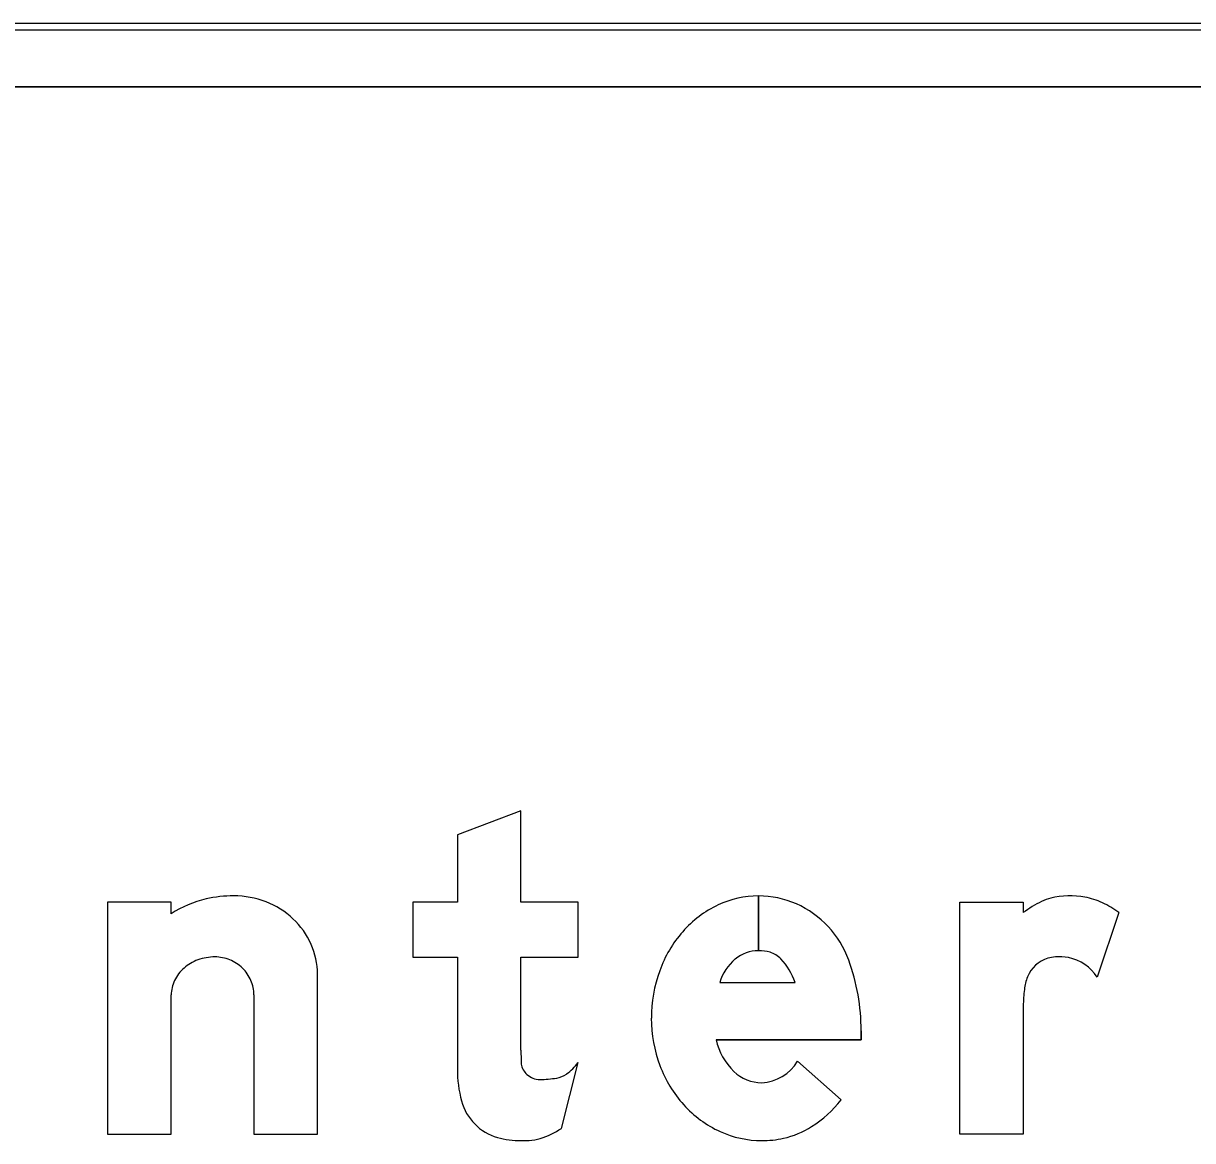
# Model space of a CAD drawing. Extents: x 1806251 to 1809821, y 414895 to 422886.
# Drawn here: x 1809677.8196 to 1809678.1873, y 415222.3291 to 415222.6806 of the extents above; entities that cross this region are included whole.
import ezdxf

# ---------------------------------------------------------------- set-up
doc = ezdxf.new("R2010")
doc.units = 0
for name, color, linetype in [('GSBWFILL', 7, 'Continuous'), ('GSCOLORFILL', 7, 'Continuous'), ('GSOUTLINE', 7, 'Continuous')]:
    doc.layers.add(name, color=color, linetype=linetype)

msp = doc.modelspace()

# ---------------------------------------------------------------- linework, layer by layer
at = {"layer": 'GSBWFILL'}
for p, q in [((1809678.47509, 415222.68057), (1809676.71509, 415222.68057)), ((1809676.71509, 415222.66057), (1809678.47509, 415222.66057)), ((1809678.0508, 415222.40607), (1809678.0508, 415222.38882)), ((1809678.0508, 415222.38882), (1809678.0508, 415222.40607)), ((1809678.16409, 415222.40081), (1809678.15731, 415222.38047)), ((1809678.0386, 415222.3788), (1809678.06229, 415222.3788)), ((1809677.89209, 415222.37493), (1809677.89209, 415222.33107)), ((1809677.98883, 415222.33293), (1809677.99409, 415222.35363)), ((1809678.06308, 415222.35403), (1809678.07677, 415222.34191))]:
    msp.add_line(p, q, dxfattribs=at)
for points in [[(1809677.97609, 415222.35757), (1809677.97609, 415222.38682), (1809677.99409, 415222.38682), (1809677.99409, 415222.40407), (1809677.97609, 415222.40407), (1809677.97609, 415222.43282), (1809677.95609, 415222.42524), (1809677.95609, 415222.40407), (1809677.94209, 415222.40407), (1809677.94209, 415222.38682), (1809677.95609, 415222.38682), (1809677.95609, 415222.35153)], [(1809677.86609, 415222.40046), (1809677.86609, 415222.40407), (1809677.84609, 415222.40407), (1809677.84609, 415222.33107), (1809677.86609, 415222.33107), (1809677.86609, 415222.37493)], [(1809678.13409, 415222.37143), (1809678.13409, 415222.33107), (1809678.11409, 415222.33107), (1809678.11409, 415222.40407), (1809678.13409, 415222.40407), (1809678.13409, 415222.40081)], [(1809677.89209, 415222.33107), (1809677.91209, 415222.33107), (1809677.91209, 415222.38151)], [(1809678.08309, 415222.36365), (1809678.08309, 415222.3608), (1809678.03745, 415222.3608)]]:
    msp.add_lwpolyline(points, dxfattribs=at)
for centre, major_axis, ratio, start_param, end_param in [((1809677.88544, 415222.37009), (0, 0.03601), 0.999998, 0.235088, 0.567132), ((1809677.88578, 415222.36607), (0, 0.04), 0.999998, 0, 0.219986), ((1809677.88578, 415222.37792), (0, 0.02816), 0.999998, 5.914285, 6.283185), ((1809678.0508, 415222.37645), (0, 0.02962), 0.999998, 0, 0.44196), ((1809678.0508, 415222.37645), (0, 0.02962), 0.999998, 5.868518, 6.283016), ((1809678.1463, 415222.39076), (0, 0.015), 0.999997, 0.24142, 0.443663), ((1809678.14887, 415222.38033), (0, 0.02575), 0.999997, 6.103268, 6.524606), ((1809678.14945, 415222.38352), (0, 0.0225), 0.999997, 5.846069, 6.103268), ((1809677.88646, 415222.37967), (0, 0.02628), 0.999998, 5.532258, 5.914285), ((1809678.05283, 415222.37215), (0, 0.03438), 0.999998, 0.44196, 0.851746), ((1809678.05004, 415222.37528), (0, 0.031), 0.999998, 5.061282, 5.861635), ((1809678.15419, 415222.37416), (0, 0.03338), 0.999997, 0.443663, 0.646229), ((1809678.14716, 415222.3786), (0, 0.02793), 0.999997, 5.631644, 5.846069), ((1809677.8875, 415222.38079), (0, 0.02474), 0.999998, 5.130076, 5.532258), ((1809678.056, 415222.36938), (0, 0.03859), 0.999998, 0.851746, 1.222943), ((1809677.88913, 415222.38151), (0, 0.02296), 0.999998, 4.712389, 5.130076), ((1809677.87981, 415222.37112), (0, 0.01574), 0.999998, 0, 0.345704), ((1809677.87981, 415222.37423), (0, 0.01263), 0.999998, 5.900624, 6.283185), ((1809678.05363, 415222.37423), (0, 0.01571), 0.999998, 0.703138, 1.275447), ((1809678.0508, 415222.37723), (0, 0.01159), 0.999998, 0, 0.684319), ((1809678.0508, 415222.37538), (0, 0.01344), 0.999998, 6.008019, 6.282813), ((1809678.05241, 415222.3811), (0, 0.0075), 0.999998, 5.468651, 6.008019), ((1809678.04347, 415222.37266), (0, 0.01979), 0.999998, 5.027692, 5.468651), ((1809678.14471, 415222.37687), (0, 0.01), 0.999997, 0.293855, 1.188904), ((1809678.14491, 415222.37623), (0, 0.01068), 0.999997, 0.067293, 0.293855), ((1809678.14527, 415222.37092), (0, 0.016), 0.999997, 6.094384, 6.350479), ((1809678.14569, 415222.37312), (0, 0.01376), 0.999997, 5.27661, 6.094384), ((1809677.87811, 415222.37417), (0, 0.01219), 0.999998, 0.715718, 1.126231), ((1809677.87914, 415222.37298), (0, 0.01376), 0.999998, 0.345704, 0.715718), ((1809677.87995, 415222.37457), (0, 0.01226), 0.999998, 5.51227, 5.900624), ((1809677.88016, 415222.37479), (0, 0.01196), 0.999998, 5.115435, 5.51227), ((1809678.06098, 415222.36757), (0, 0.04388), 0.999998, 1.222943, 1.570796), ((1809678.01809, 415222.36365), (0, 0.065), 0.999998, 4.712389, 5.061282), ((1809677.87651, 415222.37493), (0, 0.01042), 0.999998, 1.126231, 1.570796), ((1809677.8805, 415222.37493), (0, 0.0116), 0.999998, 4.712389, 5.115435), ((1809678.14992, 415222.37478), (0, 0.01561), 0.999997, 1.188904, 1.450084), ((1809678.17648, 415222.37139), (0, 0.04239), 0.999997, 1.445958, 1.569673), ((1809678.05966, 415222.36757), (0, 0.04257), 0.999998, 1.570796, 1.928626), ((1809678.05667, 415222.36504), (0, 0.01968), 0.999998, 1.788032, 2.378697), ((1809678.10129, 415222.35757), (0, 0.1252), 0.999997, 1.570796, 1.606005), ((1809677.98184, 415222.35414), (0, 0.00575), 0.999997, 1.74085, 2.407828), ((1809677.98093, 415222.36345), (0, 0.01642), 0.999997, 3.756278, 4.071638), ((1809678.05087, 415222.36157), (0, 0.01435), 0.999998, 3.209537, 4.158837), ((1809677.9949, 415222.35153), (0, 0.03881), 0.999997, 1.570796, 1.830698), ((1809677.98202, 415222.35434), (0, 0.00602), 0.999997, 2.407828, 3.141593), ((1809677.98607, 415222.35616), (0, 0.0075), 0.999997, 3.310762, 3.756278), ((1809678.05585, 415222.36615), (0, 0.0385), 0.999998, 1.928626, 2.305123), ((1809678.05202, 415222.36027), (0, 0.01301), 0.999998, 2.383204, 3.128268), ((1809677.98202, 415222.3799), (0, 0.03158), 0.999997, 3.141593, 3.310762), ((1809678.04746, 415222.36487), (0, 0.03724), 0.999998, 3.710413, 4.047817), ((1809677.9731, 415222.34573), (0, 0.01625), 0.999997, 1.830698, 2.869526), ((1809678.05341, 415222.36395), (0, 0.03522), 0.999998, 2.305123, 2.711411), ((1809677.97545, 415222.35261), (0, 0.02379), 0.999997, 3.427755, 3.738844), ((1809678.05185, 415222.36054), (0, 0.03147), 0.999998, 2.711411, 3.141593), ((1809678.0527, 415222.35667), (0, 0.0275), 0.999998, 3.35931, 3.710413), ((1809677.97609, 415222.35646), (0, 0.02738), 0.999997, 2.869526, 3.141593), ((1809677.97609, 415222.36851), (0, 0.03944), 0.999997, 3.141593, 3.205734), ((1809677.97758, 415222.34537), (0, 0.01625), 0.999997, 3.205734, 3.427755), ((1809678.05185, 415222.36054), (0, 0.03147), 0.999998, 3.141593, 3.35931)]:
    msp.add_ellipse(centre, major_axis=major_axis, ratio=ratio, start_param=start_param, end_param=end_param, dxfattribs=at)
at = {"layer": 'GSCOLORFILL'}
for p, q in [((1809678.47509, 415222.68057), (1809676.71509, 415222.68057)), ((1809678.47509, 415222.68057), (1809676.71509, 415222.68057)), ((1809678.47509, 415222.68057), (1809676.71509, 415222.68057)), ((1809676.71509, 415222.67857), (1809678.47509, 415222.67857)), ((1809676.71509, 415222.66057), (1809678.47509, 415222.66057)), ((1809678.0508, 415222.40607), (1809678.0508, 415222.38882)), ((1809678.0508, 415222.38882), (1809678.0508, 415222.40607)), ((1809678.16409, 415222.40081), (1809678.15731, 415222.38047)), ((1809678.0386, 415222.3788), (1809678.06229, 415222.3788)), ((1809677.89209, 415222.37493), (1809677.89209, 415222.33107)), ((1809677.98883, 415222.33293), (1809677.99409, 415222.35363)), ((1809678.06308, 415222.35403), (1809678.07677, 415222.34191))]:
    msp.add_line(p, q, dxfattribs=at)
for points in [[(1809677.97609, 415222.35757), (1809677.97609, 415222.38682), (1809677.99409, 415222.38682), (1809677.99409, 415222.40407), (1809677.97609, 415222.40407), (1809677.97609, 415222.43282), (1809677.95609, 415222.42524), (1809677.95609, 415222.40407), (1809677.94209, 415222.40407), (1809677.94209, 415222.38682), (1809677.95609, 415222.38682), (1809677.95609, 415222.35153)], [(1809677.86609, 415222.40046), (1809677.86609, 415222.40407), (1809677.84609, 415222.40407), (1809677.84609, 415222.33107), (1809677.86609, 415222.33107), (1809677.86609, 415222.37493)], [(1809678.13409, 415222.37143), (1809678.13409, 415222.33107), (1809678.11409, 415222.33107), (1809678.11409, 415222.40407), (1809678.13409, 415222.40407), (1809678.13409, 415222.40081)], [(1809677.89209, 415222.33107), (1809677.91209, 415222.33107), (1809677.91209, 415222.38151)], [(1809678.08309, 415222.36365), (1809678.08309, 415222.3608), (1809678.03745, 415222.3608)]]:
    msp.add_lwpolyline(points, dxfattribs=at)
for centre, major_axis, ratio, start_param, end_param in [((1809677.88544, 415222.37009), (0, 0.03601), 0.999998, 0.235088, 0.567132), ((1809677.88578, 415222.36607), (0, 0.04), 0.999998, 0, 0.219986), ((1809677.88578, 415222.37792), (0, 0.02816), 0.999998, 5.914285, 6.283185), ((1809678.0508, 415222.37645), (0, 0.02962), 0.999998, 0, 0.44196), ((1809678.0508, 415222.37645), (0, 0.02962), 0.999998, 5.868518, 6.283016), ((1809678.1463, 415222.39076), (0, 0.015), 0.999997, 0.24142, 0.443663), ((1809678.14887, 415222.38033), (0, 0.02575), 0.999997, 6.103268, 6.524606), ((1809678.14945, 415222.38352), (0, 0.0225), 0.999997, 5.846069, 6.103268), ((1809677.88646, 415222.37967), (0, 0.02628), 0.999998, 5.532258, 5.914285), ((1809678.05283, 415222.37215), (0, 0.03438), 0.999998, 0.44196, 0.851746), ((1809678.05004, 415222.37528), (0, 0.031), 0.999998, 5.061282, 5.861635), ((1809678.15419, 415222.37416), (0, 0.03338), 0.999997, 0.443663, 0.646229), ((1809678.14716, 415222.3786), (0, 0.02793), 0.999997, 5.631644, 5.846069), ((1809677.8875, 415222.38079), (0, 0.02474), 0.999998, 5.130076, 5.532258), ((1809678.056, 415222.36938), (0, 0.03859), 0.999998, 0.851746, 1.222943), ((1809677.88913, 415222.38151), (0, 0.02296), 0.999998, 4.712389, 5.130076), ((1809677.87981, 415222.37112), (0, 0.01574), 0.999998, 0, 0.345704), ((1809677.87981, 415222.37423), (0, 0.01263), 0.999998, 5.900624, 6.283185), ((1809678.05363, 415222.37423), (0, 0.01571), 0.999998, 0.703138, 1.275447), ((1809678.0508, 415222.37723), (0, 0.01159), 0.999998, 0, 0.684319), ((1809678.0508, 415222.37538), (0, 0.01344), 0.999998, 6.008019, 6.282813), ((1809678.05241, 415222.3811), (0, 0.0075), 0.999998, 5.468651, 6.008019), ((1809678.04347, 415222.37266), (0, 0.01979), 0.999998, 5.027692, 5.468651), ((1809678.14471, 415222.37687), (0, 0.01), 0.999997, 0.293855, 1.188904), ((1809678.14491, 415222.37623), (0, 0.01068), 0.999997, 0.067293, 0.293855), ((1809678.14527, 415222.37092), (0, 0.016), 0.999997, 6.094384, 6.350479), ((1809678.14569, 415222.37312), (0, 0.01376), 0.999997, 5.27661, 6.094384), ((1809677.87811, 415222.37417), (0, 0.01219), 0.999998, 0.715718, 1.126231), ((1809677.87914, 415222.37298), (0, 0.01376), 0.999998, 0.345704, 0.715718), ((1809677.87995, 415222.37457), (0, 0.01226), 0.999998, 5.51227, 5.900624), ((1809677.88016, 415222.37479), (0, 0.01196), 0.999998, 5.115435, 5.51227), ((1809678.06098, 415222.36757), (0, 0.04388), 0.999998, 1.222943, 1.570796), ((1809678.01809, 415222.36365), (0, 0.065), 0.999998, 4.712389, 5.061282), ((1809677.87651, 415222.37493), (0, 0.01042), 0.999998, 1.126231, 1.570796), ((1809677.8805, 415222.37493), (0, 0.0116), 0.999998, 4.712389, 5.115435), ((1809678.14992, 415222.37478), (0, 0.01561), 0.999997, 1.188904, 1.450084), ((1809678.17648, 415222.37139), (0, 0.04239), 0.999997, 1.445958, 1.569673), ((1809678.05966, 415222.36757), (0, 0.04257), 0.999998, 1.570796, 1.928626), ((1809678.05667, 415222.36504), (0, 0.01968), 0.999998, 1.788032, 2.378697), ((1809678.10129, 415222.35757), (0, 0.1252), 0.999997, 1.570796, 1.606005), ((1809677.98184, 415222.35414), (0, 0.00575), 0.999997, 1.74085, 2.407828), ((1809677.98093, 415222.36345), (0, 0.01642), 0.999997, 3.756278, 4.071638), ((1809678.05087, 415222.36157), (0, 0.01435), 0.999998, 3.209537, 4.158837), ((1809677.9949, 415222.35153), (0, 0.03881), 0.999997, 1.570796, 1.830698), ((1809677.98202, 415222.35434), (0, 0.00602), 0.999997, 2.407828, 3.141593), ((1809677.98607, 415222.35616), (0, 0.0075), 0.999997, 3.310762, 3.756278), ((1809678.05585, 415222.36615), (0, 0.0385), 0.999998, 1.928626, 2.305123), ((1809678.05202, 415222.36027), (0, 0.01301), 0.999998, 2.383204, 3.128268), ((1809677.98202, 415222.3799), (0, 0.03158), 0.999997, 3.141593, 3.310762), ((1809678.04746, 415222.36487), (0, 0.03724), 0.999998, 3.710413, 4.047817), ((1809677.9731, 415222.34573), (0, 0.01625), 0.999997, 1.830698, 2.869526), ((1809678.05341, 415222.36395), (0, 0.03522), 0.999998, 2.305123, 2.711411), ((1809677.97545, 415222.35261), (0, 0.02379), 0.999997, 3.427755, 3.738844), ((1809678.05185, 415222.36054), (0, 0.03147), 0.999998, 2.711411, 3.141593), ((1809678.0527, 415222.35667), (0, 0.0275), 0.999998, 3.35931, 3.710413), ((1809677.97609, 415222.35646), (0, 0.02738), 0.999997, 2.869526, 3.141593), ((1809677.97609, 415222.36851), (0, 0.03944), 0.999997, 3.141593, 3.205734), ((1809677.97758, 415222.34537), (0, 0.01625), 0.999997, 3.205734, 3.427755), ((1809678.05185, 415222.36054), (0, 0.03147), 0.999998, 3.141593, 3.35931)]:
    msp.add_ellipse(centre, major_axis=major_axis, ratio=ratio, start_param=start_param, end_param=end_param, dxfattribs=at)
at = {"layer": 'GSOUTLINE'}
for p, q in [((1809678.47509, 415222.68057), (1809676.71509, 415222.68057)), ((1809678.47509, 415222.66057), (1809676.71509, 415222.66057)), ((1809678.16409, 415222.40081), (1809678.15731, 415222.38047)), ((1809678.0386, 415222.3788), (1809678.06229, 415222.3788)), ((1809677.89209, 415222.37493), (1809677.89209, 415222.33107)), ((1809677.98883, 415222.33293), (1809677.99409, 415222.35363)), ((1809678.07677, 415222.34191), (1809678.06308, 415222.35403))]:
    msp.add_line(p, q, dxfattribs=at)
for points in [[(1809677.97609, 415222.35757), (1809677.97609, 415222.38682), (1809677.99409, 415222.38682), (1809677.99409, 415222.40407), (1809677.97609, 415222.40407), (1809677.97609, 415222.43282), (1809677.95609, 415222.42524), (1809677.95609, 415222.40407), (1809677.94209, 415222.40407), (1809677.94209, 415222.38682), (1809677.95609, 415222.38682), (1809677.95609, 415222.35153)], [(1809677.86609, 415222.40046), (1809677.86609, 415222.40407), (1809677.84609, 415222.40407), (1809677.84609, 415222.33107), (1809677.86609, 415222.33107), (1809677.86609, 415222.37493)], [(1809678.13409, 415222.37143), (1809678.13409, 415222.33107), (1809678.11409, 415222.33107), (1809678.11409, 415222.40407), (1809678.13409, 415222.40407), (1809678.13409, 415222.40081)], [(1809677.89209, 415222.33107), (1809677.91209, 415222.33107), (1809677.91209, 415222.38151)], [(1809678.03745, 415222.3608), (1809678.08309, 415222.3608), (1809678.08309, 415222.36365)]]:
    msp.add_lwpolyline(points, dxfattribs=at)
for centre, major_axis, ratio, start_param, end_param in [((1809677.88544, 415222.37009), (0, 0.03601), 0.999998, 0.235088, 0.567132), ((1809677.88578, 415222.36607), (0, 0.04), 0.999998, 0, 0.219986), ((1809677.88578, 415222.37792), (0, 0.02816), 0.999998, 5.914285, 6.283185), ((1809678.0508, 415222.37645), (0, 0.02962), 0.999998, 0, 0.44196), ((1809678.0508, 415222.37645), (0, 0.02962), 0.999998, 5.868518, 6.283185), ((1809678.1463, 415222.39076), (0, 0.015), 0.999997, 0.24142, 0.443663), ((1809678.14887, 415222.38033), (0, 0.02575), 0.999997, 6.103268, 6.524606), ((1809678.14945, 415222.38352), (0, 0.0225), 0.999997, 5.846069, 6.103268), ((1809677.88646, 415222.37967), (0, 0.02628), 0.999998, 5.532258, 5.914285), ((1809678.05283, 415222.37215), (0, 0.03438), 0.999998, 0.44196, 0.851746), ((1809678.05004, 415222.37528), (0, 0.031), 0.999998, 5.061282, 5.861635), ((1809678.15419, 415222.37416), (0, 0.03338), 0.999997, 0.443663, 0.646229), ((1809678.14716, 415222.3786), (0, 0.02793), 0.999997, 5.631644, 5.846069), ((1809677.8875, 415222.38079), (0, 0.02474), 0.999998, 5.130076, 5.532258), ((1809678.056, 415222.36938), (0, 0.03859), 0.999998, 0.851746, 1.222943), ((1809677.88913, 415222.38151), (0, 0.02296), 0.999998, 4.712389, 5.130076), ((1809677.87981, 415222.37112), (0, 0.01574), 0.999998, 0, 0.345704), ((1809677.87981, 415222.37423), (0, 0.01263), 0.999998, 5.900624, 6.283185), ((1809678.05363, 415222.37423), (0, 0.01571), 0.999998, 0.703138, 1.275447), ((1809678.0508, 415222.37723), (0, 0.01159), 0.999998, 0, 0.684319), ((1809678.0508, 415222.37538), (0, 0.01344), 0.999998, 6.008019, 6.283185), ((1809678.05241, 415222.3811), (0, 0.0075), 0.999998, 5.468651, 6.008019), ((1809678.04347, 415222.37266), (0, 0.01979), 0.999998, 5.027692, 5.468651), ((1809678.14471, 415222.37687), (0, 0.01), 0.999997, 0.293855, 1.188904), ((1809678.14491, 415222.37623), (0, 0.01068), 0.999997, 0.067293, 0.293855), ((1809678.14527, 415222.37092), (0, 0.016), 0.999997, 6.094384, 6.350479), ((1809678.14569, 415222.37312), (0, 0.01376), 0.999997, 5.27661, 6.094384), ((1809677.87811, 415222.37417), (0, 0.01219), 0.999998, 0.715718, 1.126231), ((1809677.87914, 415222.37298), (0, 0.01376), 0.999998, 0.345704, 0.715718), ((1809677.87995, 415222.37457), (0, 0.01226), 0.999998, 5.51227, 5.900624), ((1809677.88016, 415222.37479), (0, 0.01196), 0.999998, 5.115435, 5.51227), ((1809678.06098, 415222.36757), (0, 0.04388), 0.999998, 1.222943, 1.570796), ((1809678.01809, 415222.36365), (0, 0.065), 0.999998, 4.712389, 5.061282), ((1809677.87651, 415222.37493), (0, 0.01042), 0.999998, 1.126231, 1.570796), ((1809677.8805, 415222.37493), (0, 0.0116), 0.999998, 4.712389, 5.115435), ((1809678.14992, 415222.37478), (0, 0.01561), 0.999997, 1.188904, 1.450084), ((1809678.17648, 415222.37139), (0, 0.04239), 0.999997, 1.445958, 1.569673), ((1809678.05966, 415222.36757), (0, 0.04257), 0.999998, 1.570796, 1.928626), ((1809678.05667, 415222.36504), (0, 0.01968), 0.999998, 1.788032, 2.378697), ((1809678.10129, 415222.35757), (0, 0.1252), 0.999997, 1.570796, 1.606005), ((1809677.98184, 415222.35414), (0, 0.00575), 0.999997, 1.74085, 2.407828), ((1809677.98093, 415222.36345), (0, 0.01642), 0.999997, 3.756278, 4.071638), ((1809678.05087, 415222.36157), (0, 0.01435), 0.999998, 3.209537, 4.158837), ((1809677.9949, 415222.35153), (0, 0.03881), 0.999997, 1.570796, 1.830698), ((1809677.98202, 415222.35434), (0, 0.00602), 0.999997, 2.407828, 3.141593), ((1809677.98607, 415222.35616), (0, 0.0075), 0.999997, 3.310762, 3.756278), ((1809678.05585, 415222.36615), (0, 0.0385), 0.999998, 1.928626, 2.305123), ((1809678.05202, 415222.36027), (0, 0.01301), 0.999998, 2.383204, 3.128268), ((1809677.98202, 415222.3799), (0, 0.03158), 0.999997, 3.141593, 3.310762), ((1809678.04746, 415222.36487), (0, 0.03724), 0.999998, 3.710413, 4.047817), ((1809677.9731, 415222.34573), (0, 0.01625), 0.999997, 1.830698, 2.869526), ((1809678.05341, 415222.36395), (0, 0.03522), 0.999998, 2.305123, 2.711411), ((1809677.97545, 415222.35261), (0, 0.02379), 0.999997, 3.427755, 3.738844), ((1809678.05185, 415222.36054), (0, 0.03147), 0.999998, 2.711411, 3.141593), ((1809678.0527, 415222.35667), (0, 0.0275), 0.999998, 3.35931, 3.710413), ((1809677.97609, 415222.35646), (0, 0.02738), 0.999997, 2.869526, 3.141593), ((1809677.97609, 415222.36851), (0, 0.03944), 0.999997, 3.141593, 3.205734), ((1809677.97758, 415222.34537), (0, 0.01625), 0.999997, 3.205734, 3.427755), ((1809678.05185, 415222.36054), (0, 0.03147), 0.999998, 3.141593, 3.35931)]:
    msp.add_ellipse(centre, major_axis=major_axis, ratio=ratio, start_param=start_param, end_param=end_param, dxfattribs=at)

doc.saveas('drawing.dxf')
